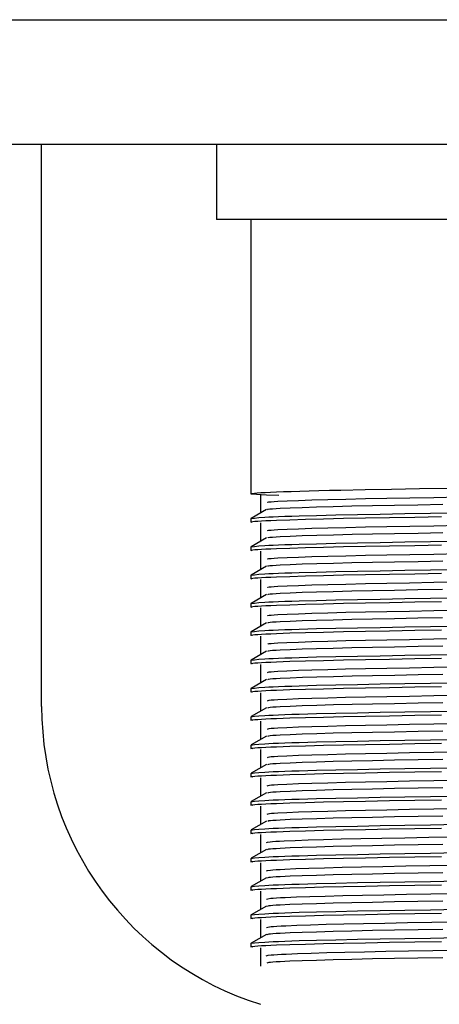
# Model space of a CAD drawing. Header units: millimetres. Extents: x 262469 to 275208, y -32539 to 9411.
# Tile 318 of 428: x 269067 to 269071, y -13293 to -13283. Entities that reach past the tile are written whole.
import ezdxf

# ---------------------------------------------------------------- set-up
doc = ezdxf.new("R2010")
doc.units = ezdxf.units.MM
doc.header["$LTSCALE"] = 100
doc.layers.add('$ IE_TELETECHNIKA', color=5, linetype='Continuous', lineweight=30)

msp = doc.modelspace()

# ---------------------------------------------------------------- linework, layer by layer
at = {"layer": '$ IE_TELETECHNIKA', "color": 7, "linetype": 'Continuous'}
for p, q in [((269060.7895, -13283.0463), (269199.5395, -13283.0463)), ((269199.5395, -13284.2963), (269059.5395, -13284.2963)), ((269067.0395, -13289.9213), (269067.0395, -13284.2963)), ((269068.7895, -13284.2963), (269068.7895, -13285.0463)), ((269075.2895, -13285.0463), (269068.7895, -13285.0463)), ((269069.1333, -13285.0463), (269069.1333, -13287.7916)), ((269069.227, -13287.8002), (269069.227, -13287.985)), ((269069.1333, -13288.0396), (269069.1333, -13288.0751)), ((269069.2876, -13287.95), (269069.1342, -13288.0386)), ((269069.227, -13288.0837), (269069.227, -13288.2685)), ((269069.2877, -13288.2334), (269069.1342, -13288.3221)), ((269069.1333, -13288.3231), (269069.1333, -13288.3586)), ((269069.227, -13288.3672), (269069.227, -13288.552)), ((269069.2877, -13288.5169), (269069.1342, -13288.6056)), ((269069.1333, -13288.6066), (269069.1333, -13288.642)), ((269069.227, -13288.6507), (269069.227, -13288.8354)), ((269069.2877, -13288.8004), (269069.1342, -13288.8891)), ((269069.1333, -13288.8901), (269069.1333, -13288.9255)), ((269069.227, -13288.9341), (269069.227, -13289.1189)), ((269069.2877, -13289.0839), (269069.1342, -13289.1726)), ((269069.1333, -13289.1736), (269069.1333, -13289.209)), ((269069.227, -13289.2176), (269069.227, -13289.4024)), ((269069.2876, -13289.3674), (269069.1342, -13289.456)), ((269069.1333, -13289.4571), (269069.1333, -13289.4925)), ((269069.227, -13289.5011), (269069.227, -13289.6859)), ((269069.2877, -13289.6509), (269069.1342, -13289.7395)), ((269069.1333, -13289.7405), (269069.1333, -13289.776)), ((269069.227, -13289.7846), (269069.227, -13289.9694)), ((269069.2877, -13289.9343), (269069.1342, -13290.023)), ((269069.1333, -13290.024), (269069.1333, -13290.0595)), ((269069.227, -13290.0681), (269069.227, -13290.2529)), ((269069.1333, -13290.3075), (269069.1333, -13290.3429)), ((269069.2877, -13290.2178), (269069.1342, -13290.3065)), ((269069.227, -13290.3516), (269069.227, -13290.5363)), ((269069.2877, -13290.5013), (269069.1342, -13290.59)), ((269069.1333, -13290.591), (269069.1333, -13290.6264)), ((269069.227, -13290.635), (269069.227, -13290.8198)), ((269069.2876, -13290.7848), (269069.1342, -13290.8734)), ((269069.1333, -13290.8745), (269069.1333, -13290.9099)), ((269069.227, -13290.9185), (269069.227, -13291.1033)), ((269069.2877, -13291.0683), (269069.1342, -13291.1569)), ((269069.1333, -13291.1579), (269069.1333, -13291.1934)), ((269069.227, -13291.202), (269069.227, -13291.3868)), ((269069.2877, -13291.3518), (269069.1342, -13291.4404)), ((269069.1333, -13291.4414), (269069.1333, -13291.4769)), ((269069.227, -13291.4855), (269069.227, -13291.6703)), ((269069.2877, -13291.6353), (269069.1342, -13291.7239)), ((269069.1333, -13291.7249), (269069.1333, -13291.7604)), ((269069.227, -13291.769), (269069.227, -13291.9538)), ((269069.2876, -13291.9188), (269069.1342, -13292.0074)), ((269069.1333, -13292.0084), (269069.1333, -13292.0438)), ((269069.227, -13292.0524), (269069.227, -13292.2372)), ((269069.2877, -13292.2022), (269069.1342, -13292.2909)), ((269069.1333, -13292.2919), (269069.1333, -13292.3273)), ((269069.227, -13292.3359), (269069.227, -13292.5207))]:
    msp.add_line(p, q, dxfattribs=at)
for points in [[(269069.4127, -13287.8095), (269069.2889, -13287.8043), (269069.2346, -13287.8018), (269069.1896, -13287.7993), (269069.1567, -13287.7969), (269069.1385, -13287.7945), (269069.1331, -13287.7923), (269069.1368, -13287.7899), (269069.1485, -13287.7876), (269069.1683, -13287.7852), (269069.1962, -13287.7828), (269069.2323, -13287.7803), (269069.2766, -13287.7778), (269069.3292, -13287.7753), (269069.3902, -13287.7727), (269069.4596, -13287.7701), (269069.5369, -13287.7675), (269069.6219, -13287.7649), (269069.7143, -13287.7623), (269069.8137, -13287.7597), (269069.9198, -13287.7572), (269070.0323, -13287.7547), (269070.275, -13287.7499), (269070.5388, -13287.7452), (269070.8205, -13287.7405), (269071.1168, -13287.7357)], [(269069.3018, -13287.8802), (269069.3006, -13287.8761), (269069.3124, -13287.874), (269069.3343, -13287.8718), (269069.3647, -13287.8696), (269069.4023, -13287.8674), (269069.4942, -13287.8629), (269069.6073, -13287.8583), (269069.7432, -13287.8537), (269069.9018, -13287.8491), (269070.0809, -13287.8446), (269070.2783, -13287.8402), (269070.4922, -13287.836), (269070.7209, -13287.8319), (269070.9621, -13287.8278), (269071.2135, -13287.8235)], [(269069.3017, -13287.95), (269069.2996, -13287.9479), (269069.3052, -13287.9458), (269069.3223, -13287.9437), (269069.3494, -13287.9415), (269069.3848, -13287.9392), (269069.4267, -13287.937), (269069.5256, -13287.9324), (269069.6461, -13287.9278), (269069.7902, -13287.9231), (269069.9568, -13287.9185), (269070.1435, -13287.914), (269070.3481, -13287.9097), (269070.569, -13287.9055), (269070.804, -13287.9014), (269071.051, -13287.8972)], [(269069.1462, -13288.0783), (269069.1325, -13288.0741), (269069.1371, -13288.072), (269069.1502, -13288.0698), (269069.1714, -13288.0676), (269069.2004, -13288.0654), (269069.2369, -13288.0632), (269069.2806, -13288.0609), (269069.3312, -13288.0586), (269069.3883, -13288.0563), (269069.5213, -13288.0516), (269069.6782, -13288.0468), (269069.8578, -13288.0421), (269070.059, -13288.0376), (269070.2803, -13288.0333), (269070.5194, -13288.029), (269070.7737, -13288.0248), (269071.0406, -13288.0205)], [(269069.1333, -13288.0396), (269069.1688, -13288.0354), (269069.2123, -13288.031), (269069.2721, -13288.0267), (269069.3105, -13288.0244), (269069.3561, -13288.0222), (269069.4097, -13288.0199), (269069.4713, -13288.0176), (269069.5405, -13288.0153), (269069.6169, -13288.0129), (269069.789, -13288.0083), (269069.9837, -13288.0038), (269070.1973, -13287.9994), (269070.4271, -13287.9952), (269070.6712, -13287.991), (269070.9281, -13287.9868), (269071.1958, -13287.9825)], [(269069.3018, -13288.1637), (269069.3014, -13288.1596), (269069.3129, -13288.1575), (269069.3344, -13288.1553), (269069.3646, -13288.1531), (269069.4021, -13288.1509), (269069.4941, -13288.1464), (269069.6073, -13288.1418), (269069.7432, -13288.1372), (269069.9018, -13288.1326), (269070.0808, -13288.1281), (269070.2782, -13288.1237), (269070.4922, -13288.1195), (269070.7208, -13288.1154), (269070.962, -13288.1113), (269071.2134, -13288.107)], [(269069.3021, -13288.2334), (269069.3005, -13288.2314), (269069.3061, -13288.2293), (269069.3229, -13288.2271), (269069.3498, -13288.2249), (269069.385, -13288.2227), (269069.4269, -13288.2204), (269069.5262, -13288.2159), (269069.6468, -13288.2112), (269069.7909, -13288.2066), (269069.9575, -13288.202), (269070.1442, -13288.1975), (269070.3489, -13288.1931), (269070.5697, -13288.1889), (269070.8048, -13288.1848), (269071.0517, -13288.1806)], [(269069.1462, -13288.3618), (269069.1325, -13288.3576), (269069.1371, -13288.3555), (269069.1502, -13288.3533), (269069.1714, -13288.3511), (269069.2004, -13288.3489), (269069.2369, -13288.3466), (269069.2806, -13288.3444), (269069.3312, -13288.3421), (269069.3883, -13288.3397), (269069.5213, -13288.335), (269069.6782, -13288.3303), (269069.8578, -13288.3256), (269070.059, -13288.3211), (269070.2803, -13288.3167), (269070.5194, -13288.3125), (269070.7737, -13288.3083), (269071.0406, -13288.3039)], [(269069.1333, -13288.3231), (269069.1688, -13288.3188), (269069.2123, -13288.3145), (269069.2721, -13288.3101), (269069.3105, -13288.3079), (269069.3561, -13288.3057), (269069.4097, -13288.3034), (269069.4713, -13288.3011), (269069.5405, -13288.2988), (269069.6169, -13288.2964), (269069.789, -13288.2918), (269069.9837, -13288.2873), (269070.1973, -13288.2829), (269070.4271, -13288.2787), (269070.6712, -13288.2745), (269070.9281, -13288.2703), (269071.1958, -13288.266)], [(269069.3016, -13288.4471), (269069.3021, -13288.4431), (269069.3134, -13288.441), (269069.3347, -13288.4388), (269069.3646, -13288.4366), (269069.4019, -13288.4344), (269069.494, -13288.4298), (269069.6073, -13288.4253), (269069.7432, -13288.4207), (269069.9017, -13288.4161), (269070.0807, -13288.4116), (269070.2781, -13288.4072), (269070.4921, -13288.403), (269070.7207, -13288.3989), (269070.9619, -13288.3948), (269071.2133, -13288.3905)], [(269069.3024, -13288.5169), (269069.3014, -13288.5149), (269069.3069, -13288.5128), (269069.3233, -13288.5106), (269069.3497, -13288.5084), (269069.3846, -13288.5062), (269069.4264, -13288.5039), (269069.5259, -13288.4993), (269069.6466, -13288.4947), (269069.7906, -13288.4901), (269069.9571, -13288.4855), (269070.1438, -13288.481), (269070.3484, -13288.4766), (269070.5692, -13288.4724), (269070.8043, -13288.4683), (269071.0512, -13288.4641)], [(269069.1462, -13288.6453), (269069.1325, -13288.6411), (269069.1371, -13288.6389), (269069.1502, -13288.6368), (269069.1714, -13288.6346), (269069.2004, -13288.6324), (269069.2369, -13288.6301), (269069.2806, -13288.6278), (269069.3312, -13288.6256), (269069.3883, -13288.6232), (269069.5213, -13288.6185), (269069.6782, -13288.6138), (269069.8578, -13288.6091), (269070.059, -13288.6046), (269070.2803, -13288.6002), (269070.5194, -13288.596), (269070.7737, -13288.5917), (269071.0406, -13288.5874)], [(269069.1333, -13288.6066), (269069.1688, -13288.6023), (269069.2123, -13288.598), (269069.2721, -13288.5936), (269069.3105, -13288.5914), (269069.3561, -13288.5891), (269069.4097, -13288.5869), (269069.4713, -13288.5846), (269069.5405, -13288.5822), (269069.6169, -13288.5799), (269069.789, -13288.5753), (269069.9837, -13288.5707), (269070.1973, -13288.5664), (269070.4271, -13288.5622), (269070.6712, -13288.558), (269070.9281, -13288.5538), (269071.1958, -13288.5495)], [(269069.3014, -13288.7306), (269069.3029, -13288.7265), (269069.314, -13288.7244), (269069.3349, -13288.7223), (269069.3645, -13288.7201), (269069.4017, -13288.7179), (269069.4938, -13288.7133), (269069.6073, -13288.7087), (269069.7432, -13288.7041), (269069.9017, -13288.6996), (269070.0807, -13288.6951), (269070.2781, -13288.6907), (269070.492, -13288.6865), (269070.7206, -13288.6824), (269070.9618, -13288.6782), (269071.2132, -13288.674)], [(269069.3026, -13288.8004), (269069.3076, -13288.7963), (269069.3236, -13288.7941), (269069.3496, -13288.7919), (269069.3842, -13288.7897), (269069.4259, -13288.7874), (269069.5254, -13288.7828), (269069.6462, -13288.7782), (269069.7901, -13288.7736), (269069.9565, -13288.769), (269070.1431, -13288.7645), (269070.3477, -13288.7601), (269070.5685, -13288.7559), (269070.8034, -13288.7518), (269071.0503, -13288.7476)], [(269069.1462, -13288.9288), (269069.1325, -13288.9246), (269069.1371, -13288.9224), (269069.1502, -13288.9203), (269069.1714, -13288.9181), (269069.2004, -13288.9159), (269069.2369, -13288.9136), (269069.2806, -13288.9113), (269069.3312, -13288.909), (269069.3883, -13288.9067), (269069.5213, -13288.902), (269069.6782, -13288.8973), (269069.8578, -13288.8926), (269070.059, -13288.8881), (269070.2803, -13288.8837), (269070.5194, -13288.8795), (269070.7737, -13288.8752), (269071.0406, -13288.8709)], [(269069.1333, -13288.8901), (269069.1688, -13288.8858), (269069.2123, -13288.8815), (269069.2721, -13288.8771), (269069.3105, -13288.8749), (269069.3561, -13288.8726), (269069.4097, -13288.8703), (269069.4713, -13288.868), (269069.5405, -13288.8657), (269069.6169, -13288.8634), (269069.789, -13288.8588), (269069.9837, -13288.8542), (269070.1973, -13288.8499), (269070.4271, -13288.8457), (269070.6712, -13288.8415), (269070.9281, -13288.8373), (269071.1958, -13288.8329)], [(269069.301, -13289.0141), (269069.3035, -13289.01), (269069.3145, -13289.0079), (269069.3352, -13289.0058), (269069.3645, -13289.0036), (269069.4015, -13289.0013), (269069.4937, -13288.9968), (269069.6073, -13288.9922), (269069.7432, -13288.9876), (269069.9016, -13288.9831), (269070.0806, -13288.9786), (269070.278, -13288.9742), (269070.4919, -13288.9699), (269070.7205, -13288.9658), (269070.9617, -13288.9617), (269071.2131, -13288.9575)], [(269069.1333, -13289.1736), (269069.1688, -13289.1693), (269069.2123, -13289.165), (269069.2721, -13289.1606), (269069.3105, -13289.1584), (269069.3561, -13289.1561), (269069.4097, -13289.1538), (269069.4713, -13289.1515), (269069.5405, -13289.1492), (269069.6169, -13289.1469), (269069.789, -13289.1422), (269069.9837, -13289.1377), (269070.1973, -13289.1333), (269070.4271, -13289.1291), (269070.6712, -13289.125), (269070.9281, -13289.1208), (269071.1958, -13289.1164)], [(269069.3027, -13289.0839), (269069.3084, -13289.0798), (269069.324, -13289.0776), (269069.3497, -13289.0754), (269069.384, -13289.0732), (269069.4255, -13289.0709), (269069.5252, -13289.0663), (269069.6462, -13289.0617), (269069.79, -13289.0571), (269069.9565, -13289.0525), (269070.1431, -13289.048), (269070.3478, -13289.0436), (269070.5686, -13289.0394), (269070.8036, -13289.0353), (269071.0506, -13289.0311)], [(269069.1462, -13289.2122), (269069.1325, -13289.208), (269069.1371, -13289.2059), (269069.1502, -13289.2038), (269069.1714, -13289.2016), (269069.2004, -13289.1993), (269069.2369, -13289.1971), (269069.2806, -13289.1948), (269069.3312, -13289.1925), (269069.3883, -13289.1902), (269069.5213, -13289.1855), (269069.6782, -13289.1807), (269069.8578, -13289.1761), (269070.059, -13289.1715), (269070.2803, -13289.1672), (269070.5194, -13289.1629), (269070.7737, -13289.1587), (269071.0406, -13289.1544)], [(269069.3006, -13289.2976), (269069.3042, -13289.2935), (269069.3151, -13289.2914), (269069.3354, -13289.2893), (269069.3646, -13289.2871), (269069.4014, -13289.2848), (269069.4936, -13289.2803), (269069.6073, -13289.2757), (269069.7432, -13289.2711), (269069.9016, -13289.2665), (269070.0805, -13289.262), (269070.2779, -13289.2577), (269070.4918, -13289.2534), (269070.7204, -13289.2493), (269070.9616, -13289.2452), (269071.213, -13289.2409)], [(269069.3027, -13289.3674), (269069.3092, -13289.3632), (269069.3244, -13289.3611), (269069.3498, -13289.3589), (269069.3838, -13289.3567), (269069.4252, -13289.3544), (269069.5251, -13289.3498), (269069.6463, -13289.3452), (269069.7902, -13289.3406), (269069.9567, -13289.336), (269070.1435, -13289.3315), (269070.3484, -13289.3271), (269070.5694, -13289.3229), (269070.8046, -13289.3187), (269071.0518, -13289.3145)], [(269069.1333, -13289.4571), (269069.1688, -13289.4528), (269069.2123, -13289.4485), (269069.2721, -13289.4441), (269069.3105, -13289.4418), (269069.3561, -13289.4396), (269069.4097, -13289.4373), (269069.4713, -13289.435), (269069.5405, -13289.4327), (269069.6169, -13289.4304), (269069.789, -13289.4257), (269069.9837, -13289.4212), (269070.1973, -13289.4168), (269070.4271, -13289.4126), (269070.6712, -13289.4085), (269070.9281, -13289.4042), (269071.1958, -13289.3999)], [(269069.1462, -13289.4957), (269069.1325, -13289.4915), (269069.1371, -13289.4894), (269069.1502, -13289.4872), (269069.1714, -13289.485), (269069.2004, -13289.4828), (269069.2369, -13289.4806), (269069.2806, -13289.4783), (269069.3312, -13289.476), (269069.3883, -13289.4737), (269069.5213, -13289.469), (269069.6782, -13289.4642), (269069.8578, -13289.4596), (269070.059, -13289.455), (269070.2803, -13289.4507), (269070.5194, -13289.4464), (269070.7737, -13289.4422), (269071.0406, -13289.4379)], [(269069.3, -13289.5811), (269069.3047, -13289.577), (269069.3156, -13289.5749), (269069.3358, -13289.5727), (269069.3646, -13289.5705), (269069.4012, -13289.5683), (269069.4934, -13289.5638), (269069.6073, -13289.5592), (269069.7432, -13289.5546), (269069.9015, -13289.55), (269070.0804, -13289.5455), (269070.2778, -13289.5412), (269070.4918, -13289.5369), (269070.7204, -13289.5328), (269070.9615, -13289.5287), (269071.2128, -13289.5244)], [(269069.3026, -13289.6508), (269069.3101, -13289.6467), (269069.3252, -13289.6446), (269069.3503, -13289.6424), (269069.3842, -13289.6401), (269069.4255, -13289.6379), (269069.5256, -13289.6333), (269069.6471, -13289.6286), (269069.7912, -13289.624), (269069.9578, -13289.6194), (269070.1447, -13289.6149), (269070.3497, -13289.6106), (269070.5708, -13289.6063), (269070.8061, -13289.6022), (269071.0533, -13289.598)], [(269069.1333, -13289.7405), (269069.1688, -13289.7363), (269069.2123, -13289.7319), (269069.2721, -13289.7276), (269069.3105, -13289.7253), (269069.3561, -13289.7231), (269069.4097, -13289.7208), (269069.4713, -13289.7185), (269069.5405, -13289.7162), (269069.6169, -13289.7138), (269069.789, -13289.7092), (269069.9837, -13289.7047), (269070.1973, -13289.7003), (269070.4271, -13289.6961), (269070.6712, -13289.6919), (269070.9281, -13289.6877), (269071.1958, -13289.6834)], [(269069.1462, -13289.7792), (269069.1325, -13289.775), (269069.1371, -13289.7729), (269069.1502, -13289.7707), (269069.1714, -13289.7685), (269069.2004, -13289.7663), (269069.2369, -13289.7641), (269069.2806, -13289.7618), (269069.3312, -13289.7595), (269069.3883, -13289.7572), (269069.5213, -13289.7524), (269069.6782, -13289.7477), (269069.8578, -13289.743), (269070.059, -13289.7385), (269070.2803, -13289.7341), (269070.5194, -13289.7299), (269070.7737, -13289.7257), (269071.0406, -13289.7213)], [(269069.2993, -13289.8645), (269069.3052, -13289.8605), (269069.3162, -13289.8584), (269069.3361, -13289.8562), (269069.3647, -13289.854), (269069.4012, -13289.8518), (269069.4933, -13289.8473), (269069.6073, -13289.8427), (269069.7432, -13289.8381), (269069.9015, -13289.8335), (269070.0804, -13289.829), (269070.2778, -13289.8246), (269070.4917, -13289.8204), (269070.7203, -13289.8163), (269070.9614, -13289.8122), (269071.2127, -13289.8079)], [(269069.3023, -13289.9343), (269069.3108, -13289.9302), (269069.3256, -13289.9281), (269069.3504, -13289.9259), (269069.384, -13289.9236), (269069.4251, -13289.9214), (269069.5252, -13289.9168), (269069.6468, -13289.9121), (269069.7908, -13289.9075), (269069.9573, -13289.9029), (269070.1442, -13289.8984), (269070.3491, -13289.8941), (269070.5702, -13289.8898), (269070.8055, -13289.8857), (269071.0527, -13289.8815)], [(269069.1462, -13290.0627), (269069.1325, -13290.0585), (269069.1371, -13290.0564), (269069.1502, -13290.0542), (269069.1714, -13290.052), (269069.2004, -13290.0498), (269069.2369, -13290.0475), (269069.2806, -13290.0453), (269069.3312, -13290.043), (269069.3883, -13290.0406), (269069.5213, -13290.0359), (269069.6782, -13290.0312), (269069.8578, -13290.0265), (269070.059, -13290.022), (269070.2803, -13290.0176), (269070.5194, -13290.0134), (269070.7737, -13290.0092), (269071.0406, -13290.0048)], [(269069.1333, -13290.024), (269069.1688, -13290.0197), (269069.2123, -13290.0154), (269069.2721, -13290.011), (269069.3105, -13290.0088), (269069.3561, -13290.0066), (269069.4097, -13290.0043), (269069.4713, -13290.002), (269069.5405, -13289.9996), (269069.6169, -13289.9973), (269069.789, -13289.9927), (269069.9837, -13289.9881), (269070.1973, -13289.9838), (269070.4271, -13289.9796), (269070.6712, -13289.9754), (269070.9281, -13289.9712), (269071.1958, -13289.9669)], [(269069.2985, -13290.148), (269069.3056, -13290.1439), (269069.3167, -13290.1418), (269069.3364, -13290.1397), (269069.3649, -13290.1375), (269069.4011, -13290.1353), (269069.4931, -13290.1307), (269069.6072, -13290.1262), (269069.7432, -13290.1216), (269069.9015, -13290.117), (269070.0803, -13290.1125), (269070.2777, -13290.1081), (269070.4916, -13290.1039), (269070.7202, -13290.0998), (269070.9613, -13290.0956), (269071.2126, -13290.0914)], [(269069.302, -13290.2178), (269069.3114, -13290.2137), (269069.3261, -13290.2115), (269069.3505, -13290.2094), (269069.3838, -13290.2071), (269069.4247, -13290.2049), (269069.5248, -13290.2003), (269069.6465, -13290.1956), (269069.7904, -13290.191), (269069.9569, -13290.1864), (269070.1436, -13290.1819), (269070.3485, -13290.1776), (269070.5696, -13290.1733), (269070.8048, -13290.1692), (269071.052, -13290.165)], [(269069.1462, -13290.3462), (269069.1325, -13290.342), (269069.1371, -13290.3398), (269069.1502, -13290.3377), (269069.1714, -13290.3355), (269069.2004, -13290.3333), (269069.2369, -13290.331), (269069.2806, -13290.3287), (269069.3312, -13290.3264), (269069.3883, -13290.3241), (269069.5213, -13290.3194), (269069.6782, -13290.3147), (269069.8578, -13290.31), (269070.059, -13290.3055), (269070.2803, -13290.3011), (269070.5194, -13290.2969), (269070.7737, -13290.2926), (269071.0406, -13290.2883)], [(269069.1333, -13290.3075), (269069.1688, -13290.3032), (269069.2123, -13290.2989), (269069.2721, -13290.2945), (269069.3105, -13290.2923), (269069.3561, -13290.29), (269069.4097, -13290.2878), (269069.4713, -13290.2854), (269069.5405, -13290.2831), (269069.6169, -13290.2808), (269069.789, -13290.2762), (269069.9837, -13290.2716), (269070.1973, -13290.2673), (269070.4271, -13290.2631), (269070.6712, -13290.2589), (269070.9281, -13290.2547), (269071.1958, -13290.2503)], [(269069.2976, -13290.4315), (269069.306, -13290.4274), (269069.3172, -13290.4253), (269069.3368, -13290.4232), (269069.365, -13290.421), (269069.4011, -13290.4188), (269069.493, -13290.4142), (269069.6072, -13290.4096), (269069.7433, -13290.405), (269069.9014, -13290.4005), (269070.0803, -13290.396), (269070.2776, -13290.3916), (269070.4916, -13290.3874), (269070.7201, -13290.3833), (269070.9612, -13290.3791), (269071.2125, -13290.3749)], [(269069.3015, -13290.5013), (269069.312, -13290.4972), (269069.3265, -13290.495), (269069.3507, -13290.4928), (269069.3837, -13290.4906), (269069.4244, -13290.4883), (269069.5245, -13290.4837), (269069.6463, -13290.4791), (269069.7903, -13290.4745), (269069.9567, -13290.4699), (269070.1435, -13290.4654), (269070.3485, -13290.461), (269070.5696, -13290.4568), (269070.8049, -13290.4527), (269071.0521, -13290.4485)], [(269069.1462, -13290.6296), (269069.1325, -13290.6255), (269069.1371, -13290.6233), (269069.1502, -13290.6212), (269069.1714, -13290.619), (269069.2004, -13290.6168), (269069.2369, -13290.6145), (269069.2806, -13290.6122), (269069.3312, -13290.6099), (269069.3883, -13290.6076), (269069.5213, -13290.6029), (269069.6782, -13290.5982), (269069.8578, -13290.5935), (269070.059, -13290.5889), (269070.2803, -13290.5846), (269070.5194, -13290.5803), (269070.7737, -13290.5761), (269071.0406, -13290.5718)], [(269069.1333, -13290.591), (269069.1688, -13290.5867), (269069.2123, -13290.5824), (269069.2721, -13290.578), (269069.3105, -13290.5758), (269069.3561, -13290.5735), (269069.4097, -13290.5712), (269069.4713, -13290.5689), (269069.5405, -13290.5666), (269069.6169, -13290.5643), (269069.789, -13290.5597), (269069.9837, -13290.5551), (269070.1973, -13290.5508), (269070.4271, -13290.5465), (269070.6712, -13290.5424), (269070.9281, -13290.5382), (269071.1958, -13290.5338)], [(269069.2967, -13290.715), (269069.3062, -13290.7109), (269069.3177, -13290.7088), (269069.3371, -13290.7067), (269069.3652, -13290.7045), (269069.401, -13290.7022), (269069.4929, -13290.6977), (269069.6072, -13290.6931), (269069.7433, -13290.6885), (269069.9014, -13290.684), (269070.0802, -13290.6795), (269070.2776, -13290.6751), (269070.4915, -13290.6709), (269070.72, -13290.6668), (269070.9611, -13290.6626), (269071.2124, -13290.6583)], [(269069.3009, -13290.7848), (269069.3125, -13290.7807), (269069.327, -13290.7785), (269069.3508, -13290.7763), (269069.3836, -13290.7741), (269069.4241, -13290.7718), (269069.5241, -13290.7672), (269069.6459, -13290.7626), (269069.7899, -13290.758), (269069.9562, -13290.7534), (269070.1429, -13290.7489), (269070.3478, -13290.7445), (269070.5689, -13290.7403), (269070.8042, -13290.7362), (269071.0514, -13290.7319)], [(269069.1462, -13290.9131), (269069.1325, -13290.9089), (269069.1371, -13290.9068), (269069.1502, -13290.9046), (269069.1714, -13290.9025), (269069.2004, -13290.9002), (269069.2369, -13290.898), (269069.2806, -13290.8957), (269069.3312, -13290.8934), (269069.3883, -13290.8911), (269069.5213, -13290.8864), (269069.6782, -13290.8816), (269069.8578, -13290.877), (269070.059, -13290.8724), (269070.2803, -13290.8681), (269070.5194, -13290.8638), (269070.7737, -13290.8596), (269071.0406, -13290.8553)], [(269069.1333, -13290.8745), (269069.1688, -13290.8702), (269069.2123, -13290.8659), (269069.2721, -13290.8615), (269069.3105, -13290.8593), (269069.3561, -13290.857), (269069.4097, -13290.8547), (269069.4713, -13290.8524), (269069.5405, -13290.8501), (269069.6169, -13290.8478), (269069.789, -13290.8431), (269069.9837, -13290.8386), (269070.1973, -13290.8342), (269070.4271, -13290.83), (269070.6712, -13290.8259), (269070.9281, -13290.8217), (269071.1958, -13290.8173)], [(269069.2955, -13290.9984), (269069.3064, -13290.9944), (269069.3182, -13290.9923), (269069.3375, -13290.9901), (269069.3654, -13290.988), (269069.4011, -13290.9857), (269069.4927, -13290.9812), (269069.6071, -13290.9766), (269069.7433, -13290.972), (269069.9014, -13290.9674), (269070.0802, -13290.9629), (269070.2775, -13290.9586), (269070.4914, -13290.9544), (269070.72, -13290.9502), (269070.961, -13290.9461), (269071.2123, -13290.9418)], [(269069.3003, -13291.0682), (269069.3131, -13291.0641), (269069.3277, -13291.062), (269069.3515, -13291.0598), (269069.384, -13291.0576), (269069.4244, -13291.0553), (269069.5245, -13291.0507), (269069.6465, -13291.0461), (269069.7906, -13291.0414), (269069.9569, -13291.0368), (269070.1437, -13291.0323), (269070.3486, -13291.028), (269070.5697, -13291.0238), (269070.8049, -13291.0196), (269071.0521, -13291.0154)], [(269069.1462, -13291.1966), (269069.1325, -13291.1924), (269069.1371, -13291.1903), (269069.1502, -13291.1881), (269069.1714, -13291.1859), (269069.2004, -13291.1837), (269069.2369, -13291.1815), (269069.2806, -13291.1792), (269069.3312, -13291.1769), (269069.3883, -13291.1746), (269069.5213, -13291.1699), (269069.6782, -13291.1651), (269069.8578, -13291.1605), (269070.059, -13291.1559), (269070.2803, -13291.1516), (269070.5194, -13291.1473), (269070.7737, -13291.1431), (269071.0406, -13291.1388)], [(269069.1333, -13291.1579), (269069.1688, -13291.1537), (269069.2123, -13291.1493), (269069.2721, -13291.145), (269069.3105, -13291.1427), (269069.3561, -13291.1405), (269069.4097, -13291.1382), (269069.4713, -13291.1359), (269069.5405, -13291.1336), (269069.6169, -13291.1312), (269069.789, -13291.1266), (269069.9837, -13291.1221), (269070.1973, -13291.1177), (269070.4271, -13291.1135), (269070.6712, -13291.1093), (269070.9281, -13291.1051), (269071.1958, -13291.1008)], [(269069.288, -13291.2832), (269069.2988, -13291.2791), (269069.3252, -13291.2749), (269069.3489, -13291.2727), (269069.3805, -13291.2705), (269069.4194, -13291.2682), (269069.465, -13291.2659), (269069.5742, -13291.2613), (269069.7061, -13291.2567), (269069.8603, -13291.252), (269070.036, -13291.2475), (269070.231, -13291.243), (269070.4435, -13291.2388), (269070.6713, -13291.2346), (269070.9124, -13291.2304), (269071.1644, -13291.2261)], [(269069.1333, -13291.4414), (269069.1688, -13291.4371), (269069.2123, -13291.4328), (269069.2721, -13291.4284), (269069.3105, -13291.4262), (269069.3561, -13291.424), (269069.4097, -13291.4217), (269069.4713, -13291.4194), (269069.5405, -13291.4171), (269069.6169, -13291.4147), (269069.789, -13291.4101), (269069.9837, -13291.4056), (269070.1973, -13291.4012), (269070.4271, -13291.397), (269070.6712, -13291.3928), (269070.9281, -13291.3886), (269071.1958, -13291.3843)], [(269069.2995, -13291.3517), (269069.3135, -13291.3476), (269069.3282, -13291.3455), (269069.3516, -13291.3433), (269069.3839, -13291.3411), (269069.4241, -13291.3388), (269069.524, -13291.3342), (269069.6461, -13291.3296), (269069.7902, -13291.3249), (269069.9564, -13291.3203), (269070.1431, -13291.3158), (269070.3479, -13291.3115), (269070.569, -13291.3073), (269070.8042, -13291.3031), (269071.0513, -13291.2989)], [(269069.1462, -13291.4801), (269069.1325, -13291.4759), (269069.1371, -13291.4738), (269069.1502, -13291.4716), (269069.1714, -13291.4694), (269069.2004, -13291.4672), (269069.2369, -13291.465), (269069.2806, -13291.4627), (269069.3312, -13291.4604), (269069.3883, -13291.4581), (269069.5213, -13291.4533), (269069.6782, -13291.4486), (269069.8578, -13291.4439), (269070.059, -13291.4394), (269070.2803, -13291.435), (269070.5194, -13291.4308), (269070.7737, -13291.4266), (269071.0406, -13291.4222)], [(269069.2876, -13291.5665), (269069.3, -13291.5623), (269069.3279, -13291.5581), (269069.3523, -13291.5559), (269069.3845, -13291.5537), (269069.4241, -13291.5515), (269069.4703, -13291.5492), (269069.5806, -13291.5446), (269069.7134, -13291.5399), (269069.8685, -13291.5353), (269070.0447, -13291.5307), (269070.2403, -13291.5263), (269070.453, -13291.5221), (269070.681, -13291.5179), (269070.922, -13291.5137), (269071.1739, -13291.5094)], [(269069.2986, -13291.6352), (269069.3138, -13291.6311), (269069.3286, -13291.629), (269069.3519, -13291.6268), (269069.384, -13291.6246), (269069.4239, -13291.6223), (269069.5238, -13291.6177), (269069.646, -13291.6131), (269069.7901, -13291.6084), (269069.9563, -13291.6038), (269070.143, -13291.5993), (269070.348, -13291.595), (269070.5691, -13291.5908), (269070.8043, -13291.5866), (269071.0516, -13291.5824)], [(269069.1333, -13291.7249), (269069.1688, -13291.7206), (269069.2123, -13291.7163), (269069.2721, -13291.7119), (269069.3105, -13291.7097), (269069.3561, -13291.7075), (269069.4097, -13291.7052), (269069.4713, -13291.7029), (269069.5405, -13291.7005), (269069.6169, -13291.6982), (269069.789, -13291.6936), (269069.9837, -13291.689), (269070.1973, -13291.6847), (269070.4271, -13291.6805), (269070.6712, -13291.6763), (269070.9281, -13291.6721), (269071.1958, -13291.6678)], [(269069.1462, -13291.7636), (269069.1325, -13291.7594), (269069.1371, -13291.7573), (269069.1502, -13291.7551), (269069.1714, -13291.7529), (269069.2004, -13291.7507), (269069.2369, -13291.7484), (269069.2806, -13291.7462), (269069.3312, -13291.7439), (269069.3883, -13291.7415), (269069.5213, -13291.7368), (269069.6782, -13291.7321), (269069.8578, -13291.7274), (269070.059, -13291.7229), (269070.2803, -13291.7185), (269070.5194, -13291.7143), (269070.7737, -13291.71), (269071.0406, -13291.7057)], [(269069.2872, -13291.8497), (269069.3013, -13291.8456), (269069.3307, -13291.8413), (269069.3558, -13291.8392), (269069.3887, -13291.8369), (269069.4288, -13291.8347), (269069.4757, -13291.8324), (269069.5871, -13291.8278), (269069.7208, -13291.8232), (269069.8766, -13291.8186), (269070.0535, -13291.814), (269070.2495, -13291.8096), (269070.4625, -13291.8054), (269070.6906, -13291.8012), (269070.9317, -13291.797), (269071.1834, -13291.7928)], [(269069.2975, -13291.9187), (269069.314, -13291.9146), (269069.329, -13291.9125), (269069.3521, -13291.9103), (269069.3839, -13291.9081), (269069.4236, -13291.9058), (269069.5233, -13291.9012), (269069.6455, -13291.8966), (269069.7896, -13291.8919), (269069.9557, -13291.8873), (269070.1424, -13291.8828), (269070.3473, -13291.8785), (269070.5683, -13291.8743), (269070.8036, -13291.8701), (269071.0508, -13291.8659)], [(269069.1333, -13292.0084), (269069.1688, -13292.0041), (269069.2123, -13291.9998), (269069.2721, -13291.9954), (269069.3105, -13291.9932), (269069.3561, -13291.9909), (269069.4097, -13291.9886), (269069.4713, -13291.9863), (269069.5405, -13291.984), (269069.6169, -13291.9817), (269069.789, -13291.9771), (269069.9837, -13291.9725), (269070.1973, -13291.9682), (269070.4271, -13291.964), (269070.6712, -13291.9598), (269070.9281, -13291.9556), (269071.1958, -13291.9512)], [(269069.1462, -13292.0471), (269069.1325, -13292.0429), (269069.1371, -13292.0407), (269069.1502, -13292.0386), (269069.1714, -13292.0364), (269069.2004, -13292.0342), (269069.2369, -13292.0319), (269069.2806, -13292.0296), (269069.3312, -13292.0273), (269069.3883, -13292.025), (269069.5213, -13292.0203), (269069.6782, -13292.0156), (269069.8578, -13292.0109), (269070.059, -13292.0064), (269070.2803, -13292.002), (269070.5194, -13291.9978), (269070.7737, -13291.9935), (269071.0406, -13291.9892)], [(269069.2869, -13292.1329), (269069.3027, -13292.1288), (269069.3336, -13292.1246), (269069.3593, -13292.1224), (269069.3929, -13292.1202), (269069.4337, -13292.1179), (269069.4811, -13292.1156), (269069.5936, -13292.111), (269069.7283, -13292.1064), (269069.8848, -13292.1018), (269070.0623, -13292.0973), (269070.2587, -13292.0929), (269070.4721, -13292.0887), (269070.7003, -13292.0845), (269070.9414, -13292.0804), (269071.1929, -13292.0761)], [(269069.2965, -13292.2022), (269069.3143, -13292.198), (269069.3297, -13292.1959), (269069.3527, -13292.1937), (269069.3844, -13292.1915), (269069.4241, -13292.1893), (269069.5237, -13292.1847), (269069.6461, -13292.18), (269069.7903, -13292.1754), (269069.9564, -13292.1708), (269070.1431, -13292.1663), (269070.348, -13292.1619), (269070.569, -13292.1578), (269070.8042, -13292.1536), (269071.0514, -13292.1494)], [(269069.1462, -13292.3305), (269069.1325, -13292.3264), (269069.1371, -13292.3242), (269069.1502, -13292.3221), (269069.1714, -13292.3199), (269069.2004, -13292.3176), (269069.2369, -13292.3154), (269069.2806, -13292.3131), (269069.3312, -13292.3108), (269069.3883, -13292.3085), (269069.5213, -13292.3038), (269069.6782, -13292.2991), (269069.8578, -13292.2944), (269070.059, -13292.2898), (269070.2803, -13292.2855), (269070.5194, -13292.2812), (269070.7737, -13292.277), (269071.0406, -13292.2727)], [(269069.1333, -13292.2919), (269069.1688, -13292.2876), (269069.2123, -13292.2833), (269069.2721, -13292.2789), (269069.3105, -13292.2767), (269069.3561, -13292.2744), (269069.4097, -13292.2721), (269069.4713, -13292.2698), (269069.5405, -13292.2675), (269069.6169, -13292.2652), (269069.789, -13292.2605), (269069.9837, -13292.256), (269070.1973, -13292.2516), (269070.4271, -13292.2474), (269070.6712, -13292.2433), (269070.9281, -13292.2391), (269071.1958, -13292.2347)], [(269069.2868, -13292.4162), (269069.3041, -13292.412), (269069.3365, -13292.4078), (269069.363, -13292.4056), (269069.3972, -13292.4034), (269069.4386, -13292.4011), (269069.4866, -13292.3989), (269069.6002, -13292.3943), (269069.7358, -13292.3897), (269069.8931, -13292.3851), (269070.0712, -13292.3805), (269070.268, -13292.3762), (269070.4816, -13292.372), (269070.71, -13292.3679), (269070.951, -13292.3637), (269071.2024, -13292.3594)], [(269069.2953, -13292.4857), (269069.3144, -13292.4815), (269069.33, -13292.4794), (269069.353, -13292.4772), (269069.3845, -13292.475), (269069.4239, -13292.4727), (269069.4705, -13292.4705), (269069.5233, -13292.4681), (269069.6458, -13292.4635), (269069.79, -13292.4589), (269069.9561, -13292.4543), (269070.1426, -13292.4498), (269070.3475, -13292.4454), (269070.5686, -13292.4412), (269070.8037, -13292.4371), (269071.0509, -13292.4328)]]:
    msp.add_lwpolyline(points, dxfattribs=at)
msp.add_arc((269070.1645, -13289.9213), 3.125, 180, 252.5424, dxfattribs=at)

doc.saveas('drawing.dxf')
